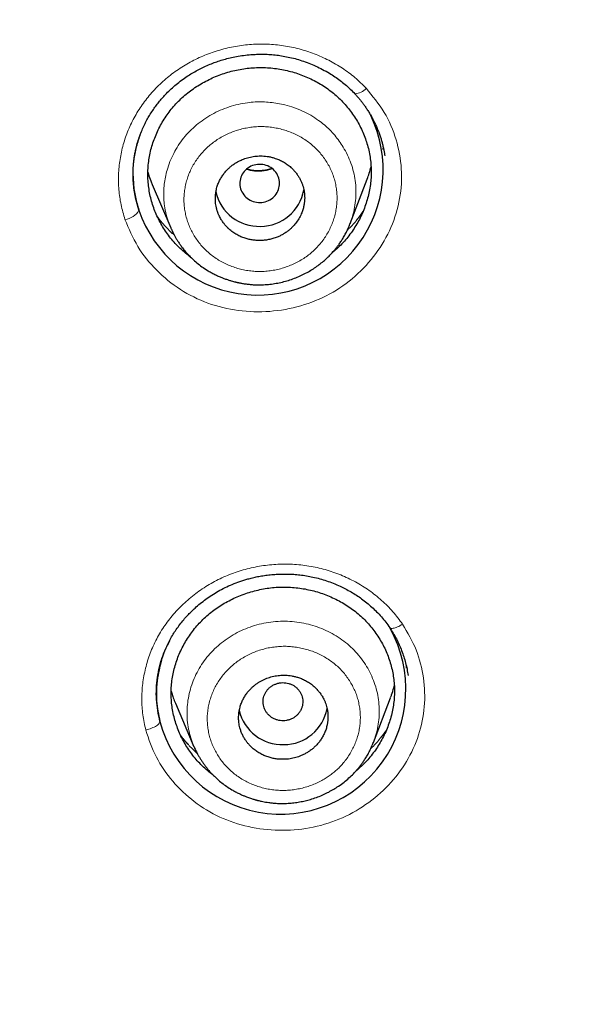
# Model space of a CAD drawing. Header units: millimetres. Extents: x 8 to 473, y 11 to 654.
# Tile 574 of 656: x 251 to 262, y 549 to 569. Entities that reach past the tile are written whole.
import ezdxf

# ---------------------------------------------------------------- set-up
doc = ezdxf.new("R2010")
doc.units = ezdxf.units.MM

msp = doc.modelspace()

# ---------------------------------------------------------------- linework, layer by layer
at = {"color": 8, "linetype": 'Continuous', "lineweight": 0}
for p, q in [((257.96, 566.696), (257.959, 566.632)), ((258.43, 556.226), (258.429, 556.181))]:
    msp.add_line(p, q, dxfattribs=at)
at = {"color": 7, "linetype": 'Continuous', "lineweight": 30}
for p, q in [((257.297, 565.139), (257.642, 566.038)), ((253.311, 565.928), (253.684, 565.052)), ((257.296, 565.139), (257.294, 565.132)), ((253.778, 555.479), (254.152, 554.601)), ((257.767, 554.688), (258.113, 555.589)), ((257.766, 554.688), (257.763, 554.68)), ((257.764, 554.68), (257.765, 554.684)), ((254.155, 554.599), (254.154, 554.602))]:
    msp.add_line(p, q, dxfattribs=at)
at = {"color": 7, "linetype": 'Continuous', "lineweight": 30, "flags": 128}
msp.add_lwpolyline([(255.484, 565.565), (255.519, 565.567), (255.553, 565.572), (255.587, 565.58), (255.62, 565.591), (255.652, 565.605), (255.683, 565.621), (255.712, 565.639), (255.739, 565.66), (255.764, 565.683), (255.788, 565.709), (255.808, 565.736), (255.826, 565.764), (255.842, 565.794), (255.855, 565.826), (255.864, 565.858), (255.871, 565.891), (255.875, 565.924), (255.876, 565.957), (255.874, 565.991), (255.869, 566.024), (255.86, 566.057), (255.849, 566.088), (255.835, 566.119), (255.819, 566.148), (255.799, 566.176), (255.777, 566.202), (255.753, 566.227), (255.727, 566.249), (255.699, 566.269), (255.669, 566.286), (255.638, 566.301), (255.606, 566.313), (255.572, 566.322), (255.538, 566.329), (255.503, 566.333), (255.468, 566.333), (255.433, 566.331), (255.399, 566.326), (255.365, 566.318), (255.332, 566.308), (255.3, 566.294), (255.269, 566.278), (255.24, 566.259), (255.213, 566.238), (255.188, 566.215), (255.165, 566.19), (255.144, 566.163), (255.126, 566.134), (255.11, 566.104), (255.098, 566.073), (255.088, 566.041), (255.081, 566.008), (255.077, 565.975), (255.076, 565.941), (255.078, 565.908), (255.084, 565.875), (255.092, 565.842), (255.103, 565.81), (255.117, 565.78), (255.134, 565.75), (255.153, 565.722), (255.175, 565.696), (255.199, 565.672), (255.225, 565.65), (255.253, 565.63), (255.283, 565.613), (255.314, 565.598), (255.347, 565.586), (255.38, 565.576), (255.414, 565.57), (255.449, 565.566), (255.484, 565.565)], dxfattribs=at)
at = {"color": 8, "linetype": 'Continuous', "lineweight": 0, "flags": 128}
for points in [[(258.094, 557.001), (258.096, 556.998), (258.105, 556.992), (258.115, 556.988), (258.129, 556.986), (258.144, 556.985), (258.162, 556.987), (258.182, 556.991), (258.203, 556.997), (258.226, 557.005), (258.251, 557.015), (258.276, 557.026), (258.302, 557.039), (258.328, 557.054), (258.355, 557.069)], [(253.181, 554.937), (253.211, 554.945), (253.241, 554.954), (253.27, 554.964), (253.299, 554.974), (253.326, 554.986), (253.351, 554.998), (253.374, 555.01), (253.395, 555.023), (253.414, 555.036), (253.43, 555.049), (253.443, 555.062), (253.453, 555.074), (253.461, 555.086), (253.465, 555.098), (253.466, 555.109)]]:
    msp.add_lwpolyline(points, dxfattribs=at)
at = {"color": 8, "linetype": 'Continuous', "lineweight": 0}
for centre, radius, start, end in [((257.377, 568.072), 0.317, 272.9275, 320.1152), ((252.721, 565.591), 0.369, 276.447, 330.608)]:
    msp.add_arc(centre, radius, start, end, dxfattribs=at)
at = {"color": 7, "linetype": 'Continuous', "lineweight": 30}
for centre, radius, start, end in [((255.434, 566.228), 2.528, 198.8753, 25.5771), ((255.462, 565.975), 0.891, 192.6063, 272.0272), ((255.49, 565.974), 0.889, 270.2399, 349.9928), ((255.9, 555.763), 2.52, 195.0417, 28.9617), ((255.931, 555.534), 0.891, 193.0979, 272.0206), ((255.958, 555.534), 0.891, 270.3039, 349.355)]:
    msp.add_arc(centre, radius, start, end, dxfattribs=at)
for points, knots in [([(299.289, 549.534), (299.725, 550.765), (300.594, 553.215), (301.5, 556.983), (302.198, 560.759), (302.704, 564.542), (303.106, 568.714), (303.367, 573.274), (303.476, 578.215), (303.459, 583.733), (303.324, 589.828), (303.176, 596.52), (302.935, 603.229), (302.478, 609.963), (301.819, 615.576), (301.057, 620.061), (300.323, 623.426), (299.375, 626.774), (298.152, 630.076), (296.672, 633.107), (294.939, 635.821), (292.997, 638.184), (290.744, 640.272), (288.268, 642.066), (285.654, 643.602), (282.5, 645.132), (278.784, 646.569), (274.507, 647.844), (270.17, 648.832), (265.789, 649.566), (261.377, 650.041), (256.96, 650.274), (252.566, 650.311), (248.196, 650.232), (243.826, 650.132), (239.437, 649.915), (235.033, 649.506), (230.644, 648.852), (226.297, 647.941), (222.003, 646.778), (217.783, 645.329), (214.128, 643.743), (211.04, 642.086), (208.491, 640.446), (206.09, 638.552), (203.924, 636.375), (202.08, 633.934), (200.46, 631.151), (199.104, 628.063), (198.018, 624.714), (197.207, 621.331), (196.611, 617.938), (196.033, 613.427), (195.604, 607.791), (195.423, 601.044), (195.456, 594.331), (195.581, 587.638), (195.705, 581.094), (195.959, 574.681), (196.435, 568.399), (197.124, 562.982), (197.936, 558.438), (198.781, 554.762), (199.83, 551.101), (200.782, 548.732), (201.26, 547.542)], [0, 0, 0, 0, 0.01422, 0.028301, 0.042283, 0.056188, 0.070046, 0.088148, 0.106186, 0.124159, 0.148558, 0.172923, 0.197399, 0.221993, 0.24671, 0.259145, 0.27167, 0.284302, 0.297067, 0.309991, 0.320883, 0.3319, 0.342924, 0.353811, 0.364567, 0.375221, 0.391058, 0.40678, 0.422432, 0.438055, 0.453668, 0.469227, 0.484683, 0.500001, 0.515318, 0.530774, 0.546334, 0.561944, 0.577571, 0.59322, 0.608942, 0.624779, 0.635434, 0.646191, 0.657076, 0.668103, 0.679114, 0.690014, 0.702933, 0.7157, 0.728331, 0.740856, 0.753291, 0.778008, 0.802602, 0.827078, 0.851444, 0.875842, 0.898728, 0.921719, 0.944802, 0.958463, 0.9722, 0.986034, 1, 1, 1, 1]), ([(297.894, 549.593), (298.25, 550.582), (298.961, 552.56), (299.762, 555.601), (300.413, 558.667), (300.921, 561.756), (301.317, 564.856), (301.675, 568.556), (301.937, 572.857), (302.059, 577.755), (302.055, 582.872), (301.951, 588.207), (301.823, 593.764), (301.652, 599.323), (301.365, 604.885), (300.896, 610.443), (300.299, 615.059), (299.658, 618.733), (299.075, 621.473), (298.362, 624.188), (297.491, 626.865), (296.431, 629.482), (295.254, 631.798), (293.995, 633.805), (292.711, 635.517), (291.264, 637.105), (289.487, 638.708), (287.353, 640.264), (284.871, 641.738), (282.105, 643.096), (279.066, 644.324), (275.767, 645.407), (272.409, 646.299), (269.008, 647.021), (265.289, 647.633), (261.253, 648.077), (256.912, 648.315), (252.571, 648.358), (248.235, 648.283), (243.899, 648.18), (239.563, 647.959), (235.234, 647.548), (231.22, 646.941), (227.53, 646.18), (224.162, 645.319), (220.844, 644.289), (217.591, 643.073), (214.604, 641.725), (211.896, 640.254), (209.477, 638.682), (207.41, 637.039), (205.698, 635.366), (204.319, 633.72), (203.104, 631.958), (201.93, 629.9), (200.848, 627.539), (199.895, 624.882), (199.135, 622.172), (198.534, 619.429), (198.062, 616.668), (197.573, 612.972), (197.164, 608.335), (196.923, 602.763), (196.864, 597.194), (196.92, 591.632), (197.019, 586.074), (197.131, 580.814), (197.327, 575.849), (197.627, 571.182), (198.081, 566.524), (198.644, 562.458), (199.265, 558.985), (199.887, 556.099), (200.639, 553.24), (201.526, 550.41), (202.275, 548.575), (202.65, 547.657)], [0, 0, 0, 0, 0.011709, 0.0234, 0.035079, 0.046745, 0.058401, 0.070053, 0.08835, 0.106637, 0.124908, 0.145647, 0.166375, 0.187119, 0.207887, 0.228673, 0.249479, 0.259892, 0.270315, 0.28075, 0.291198, 0.301658, 0.31213, 0.319994, 0.327864, 0.335737, 0.343609, 0.354092, 0.364563, 0.37502, 0.38755, 0.400066, 0.41258, 0.425091, 0.437599, 0.45323, 0.468841, 0.484431, 0.499999, 0.515569, 0.531166, 0.546782, 0.562408, 0.574915, 0.587424, 0.599934, 0.612454, 0.624987, 0.635443, 0.645912, 0.656393, 0.664263, 0.672136, 0.680006, 0.687871, 0.698343, 0.708803, 0.71925, 0.729685, 0.740108, 0.750521, 0.771326, 0.792113, 0.81288, 0.833624, 0.854353, 0.875091, 0.892532, 0.909986, 0.927451, 0.944927, 0.955919, 0.966921, 0.977933, 0.988958, 1, 1, 1, 1]), ([(252.925, 566.083), (252.925, 566.09), (252.925, 566.107), (252.924, 566.138), (252.924, 566.176), (252.926, 566.223), (252.928, 566.278), (252.933, 566.342), (252.941, 566.413), (252.952, 566.492), (252.966, 566.573), (252.988, 566.672), (253.017, 566.784), (253.058, 566.906), (253.103, 567.021), (253.151, 567.128), (253.202, 567.227), (253.258, 567.324), (253.317, 567.417), (253.38, 567.507), (253.443, 567.588), (253.508, 567.665), (253.582, 567.746), (253.668, 567.832), (253.768, 567.922), (253.875, 568.009), (253.983, 568.087), (254.089, 568.156), (254.193, 568.217), (254.302, 568.274), (254.416, 568.326), (254.529, 568.373), (254.642, 568.413), (254.757, 568.449), (254.88, 568.481), (255.011, 568.509), (255.152, 568.531), (255.287, 568.545), (255.415, 568.552), (255.535, 568.554), (255.66, 568.55), (255.788, 568.539), (255.919, 568.522), (256.053, 568.497), (256.189, 568.464), (256.327, 568.423), (256.466, 568.374), (256.606, 568.315), (256.745, 568.247), (256.873, 568.175), (256.99, 568.1), (257.096, 568.024), (257.199, 567.942), (257.3, 567.852), (257.362, 567.788), (257.394, 567.756)], [0, 0, 0, 0, 0.004225, 0.009794, 0.016723, 0.025025, 0.034704, 0.045768, 0.058221, 0.072071, 0.086663, 0.100908, 0.123842, 0.145775, 0.166705, 0.186549, 0.205281, 0.222915, 0.24264, 0.26081, 0.277448, 0.2937, 0.310325, 0.331638, 0.353552, 0.376081, 0.399241, 0.418239, 0.437669, 0.457513, 0.477718, 0.498311, 0.516391, 0.535621, 0.555999, 0.577525, 0.600196, 0.624011, 0.642625, 0.661885, 0.681794, 0.702358, 0.723587, 0.745487, 0.76806, 0.791301, 0.815205, 0.839761, 0.864957, 0.890777, 0.911872, 0.933348, 0.955197, 0.977415, 1, 1, 1, 1]), ([(254.082, 564.467), (254.076, 564.471), (254.031, 564.503), (253.952, 564.568), (253.847, 564.664), (253.749, 564.767), (253.659, 564.876), (253.576, 564.99), (253.501, 565.11), (253.435, 565.233), (253.377, 565.361), (253.328, 565.492), (253.287, 565.626), (253.256, 565.762), (253.235, 565.9), (253.223, 566.04), (253.222, 566.18), (253.23, 566.32), (253.248, 566.459), (253.276, 566.597), (253.313, 566.732), (253.359, 566.865), (253.414, 566.995), (253.477, 567.121), (253.549, 567.243), (253.629, 567.36), (253.717, 567.473), (253.812, 567.579), (253.915, 567.68), (254.024, 567.773), (254.14, 567.86), (254.262, 567.939), (254.389, 568.011), (254.521, 568.075), (254.656, 568.131), (254.795, 568.179), (254.937, 568.219), (255.081, 568.249), (255.226, 568.271), (255.373, 568.283), (255.52, 568.287), (255.618, 568.281), (255.666, 568.279)], [0, 0, 0, 0, 0.0039007, 0.0293861, 0.0548759, 0.0803558, 0.1058359, 0.1313252, 0.1568288, 0.1823493, 0.2078884, 0.2334477, 0.2590303, 0.2846416, 0.3102912, 0.3359933, 0.3617376, 0.3874274, 0.4130689, 0.4386746, 0.4642523, 0.4898059, 0.5153376, 0.540848, 0.5663382, 0.591811, 0.6172716, 0.6427295, 0.6681966, 0.6936786, 0.7191828, 0.7447111, 0.7702602, 0.7958233, 0.8213916, 0.8469556, 0.872507, 0.8980397, 0.9235518, 0.9490466, 0.9745299, 1, 1, 1, 1]), ([(255.666, 568.279), (255.715, 568.274), (255.812, 568.265), (255.957, 568.24), (256.099, 568.207), (256.239, 568.165), (256.375, 568.115), (256.508, 568.057), (256.637, 567.99), (256.761, 567.915), (256.879, 567.833), (256.992, 567.743), (257.098, 567.646), (257.196, 567.543), (257.287, 567.434), (257.37, 567.319), (257.445, 567.2), (257.511, 567.076), (257.569, 566.949), (257.618, 566.818), (257.658, 566.685), (257.688, 566.549), (257.71, 566.412), (257.721, 566.274), (257.723, 566.135), (257.715, 565.995), (257.697, 565.857), (257.669, 565.72), (257.632, 565.584), (257.586, 565.451), (257.532, 565.321), (257.468, 565.194), (257.397, 565.071), (257.317, 564.953), (257.23, 564.84), (257.134, 564.733), (257.035, 564.635), (256.965, 564.576), (256.932, 564.548)], [0, 0, 0, 0, 0.027766, 0.055542, 0.083334, 0.111147, 0.138982, 0.166843, 0.194734, 0.22266, 0.250634, 0.278671, 0.306758, 0.334778, 0.36274, 0.390657, 0.41854, 0.446394, 0.474223, 0.502029, 0.529815, 0.557584, 0.585343, 0.613103, 0.640877, 0.668666, 0.696478, 0.724315, 0.752172, 0.780043, 0.807918, 0.835786, 0.863638, 0.891468, 0.919274, 0.947059, 0.974831, 1, 1, 1, 1]), ([(257.389, 567.76), (257.404, 567.743), (257.434, 567.71), (257.476, 567.662), (257.515, 567.614), (257.553, 567.564), (257.593, 567.51), (257.634, 567.45), (257.677, 567.383), (257.72, 567.31), (257.761, 567.234), (257.8, 567.157), (257.835, 567.079), (257.867, 567), (257.896, 566.922), (257.92, 566.848), (257.941, 566.775), (257.959, 566.702), (257.975, 566.631), (257.987, 566.566), (257.993, 566.525), (257.997, 566.505)], [0, 0, 0, 0, 0.047934, 0.092421, 0.13355, 0.176222, 0.223441, 0.274237, 0.329406, 0.388946, 0.452851, 0.510498, 0.571286, 0.632795, 0.691128, 0.746244, 0.798152, 0.855225, 0.907876, 0.956126, 1, 1, 1, 1]), ([(253.042, 565.41), (253.014, 565.508), (252.957, 565.702), (252.923, 566.003), (252.926, 566.302), (252.964, 566.591), (253.018, 566.774), (253.045, 566.862)], [0, 0, 0, 0, 0.20632, 0.41092, 0.613767, 0.814716, 1, 1, 1, 1]), ([(255.499, 564.799), (255.529, 564.801), (255.589, 564.804), (255.678, 564.82), (255.764, 564.843), (255.842, 564.872), (255.911, 564.905), (255.971, 564.94), (256.028, 564.978), (256.082, 565.021), (256.142, 565.076), (256.204, 565.147), (256.266, 565.237), (256.313, 565.328), (256.346, 565.416), (256.362, 565.482), (256.371, 565.529), (256.375, 565.559), (256.379, 565.588), (256.381, 565.618), (256.382, 565.648), (256.382, 565.684), (256.379, 565.727), (256.374, 565.777), (256.364, 565.83), (256.35, 565.886), (256.331, 565.944), (256.306, 566.003), (256.276, 566.062), (256.24, 566.119), (256.2, 566.174), (256.155, 566.225), (256.1, 566.279), (256.033, 566.332), (255.955, 566.382), (255.875, 566.424), (255.797, 566.454), (255.725, 566.475), (255.658, 566.49), (255.593, 566.499), (255.528, 566.504), (255.445, 566.504), (255.345, 566.495), (255.23, 566.47), (255.133, 566.436), (255.056, 566.399), (254.995, 566.365), (254.937, 566.326), (254.883, 566.283), (254.83, 566.234), (254.779, 566.179), (254.731, 566.116), (254.687, 566.047), (254.65, 565.972), (254.619, 565.892), (254.602, 565.826), (254.593, 565.778), (254.589, 565.748), (254.585, 565.718), (254.583, 565.688), (254.582, 565.657), (254.582, 565.619), (254.584, 565.573), (254.591, 565.517), (254.6, 565.471), (254.609, 565.437), (254.615, 565.415), (254.621, 565.393), (254.629, 565.371), (254.638, 565.348), (254.647, 565.325), (254.665, 565.283), (254.694, 565.229), (254.735, 565.167), (254.772, 565.119), (254.804, 565.084), (254.824, 565.064), (254.836, 565.052), (254.841, 565.047), (254.846, 565.042), (254.85, 565.038), (254.854, 565.034), (254.881, 565.01), (254.933, 564.969), (255.013, 564.917), (255.096, 564.876), (255.179, 564.844), (255.262, 564.821), (255.343, 564.807), (255.422, 564.799), (255.474, 564.799), (255.499, 564.799)], [0, 0, 0, 0, 0.015987, 0.031877, 0.047669, 0.063365, 0.075853, 0.088281, 0.100647, 0.112952, 0.125196, 0.144473, 0.164365, 0.184872, 0.200661, 0.216798, 0.222256, 0.227752, 0.233288, 0.238861, 0.244474, 0.250125, 0.259005, 0.268498, 0.278605, 0.289325, 0.300659, 0.312605, 0.325105, 0.337605, 0.350106, 0.362606, 0.375106, 0.392283, 0.409017, 0.425308, 0.441155, 0.453515, 0.465592, 0.477385, 0.488895, 0.500122, 0.521064, 0.541954, 0.562795, 0.575281, 0.58775, 0.600201, 0.612636, 0.625054, 0.639033, 0.65348, 0.668395, 0.683779, 0.699632, 0.715954, 0.721501, 0.727101, 0.732752, 0.738456, 0.744212, 0.75002, 0.759567, 0.770088, 0.781583, 0.785674, 0.789875, 0.794187, 0.79861, 0.803143, 0.807786, 0.81254, 0.828416, 0.842109, 0.85362, 0.861603, 0.868044, 0.869476, 0.870803, 0.872024, 0.873139, 0.874149, 0.875053, 0.892892, 0.910097, 0.926667, 0.942603, 0.957904, 0.97257, 0.986602, 1, 1, 1, 1]), ([(253.223, 566.176), (253.227, 566.163), (253.243, 566.103), (253.272, 566.02), (253.301, 565.952), (253.312, 565.928)], [0, 0, 0, 0, 0.15569, 0.704075, 1, 1, 1, 1]), ([(255.725, 566.25), (255.718, 566.248), (255.702, 566.242), (255.678, 566.235), (255.653, 566.228), (255.626, 566.222), (255.592, 566.215), (255.551, 566.209), (255.502, 566.204), (255.452, 566.202), (255.403, 566.204), (255.361, 566.207), (255.324, 566.212), (255.293, 566.218), (255.267, 566.223), (255.246, 566.229), (255.23, 566.233), (255.219, 566.236), (255.214, 566.237), (255.213, 566.238)], [0, 0, 0, 0, 0.041156, 0.100787, 0.141247, 0.193098, 0.25889, 0.338689, 0.432256, 0.539467, 0.627936, 0.710253, 0.782238, 0.843917, 0.895301, 0.936396, 0.970208, 0.992245, 1, 1, 1, 1]), ([(257.641, 566.038), (257.655, 566.077), (257.686, 566.158), (257.708, 566.241), (257.719, 566.284)], [0, 0, 0, 0, 0.48183, 1, 1, 1, 1]), ([(252.929, 566.095), (252.929, 566.045), (252.93, 565.903), (252.965, 565.672), (253.016, 565.498), (253.042, 565.41)], [0, 0, 0, 0, 0.217567, 0.60808, 1, 1, 1, 1]), ([(257.552, 565.373), (257.544, 565.361), (257.523, 565.332), (257.489, 565.287), (257.459, 565.247), (257.44, 565.225), (257.435, 565.22)], [0, 0, 0, 0, 0.228991, 0.550568, 0.891365, 1, 1, 1, 1]), ([(253.566, 565.095), (253.55, 565.113), (253.517, 565.148), (253.473, 565.202), (253.44, 565.242), (253.424, 565.265), (253.42, 565.27)], [0, 0, 0, 0, 0.315393, 0.632037, 0.918685, 1, 1, 1, 1]), ([(253.685, 565.051), (253.689, 565.042), (253.697, 565.023), (253.713, 564.989), (253.733, 564.948), (253.758, 564.901), (253.787, 564.848), (253.822, 564.792), (253.86, 564.733), (253.908, 564.666), (253.967, 564.591), (254.039, 564.509), (254.12, 564.428), (254.211, 564.347), (254.312, 564.27), (254.408, 564.206), (254.495, 564.156), (254.568, 564.117), (254.64, 564.083), (254.708, 564.054), (254.774, 564.029), (254.838, 564.007), (254.897, 563.988), (254.946, 563.974), (254.982, 563.966), (255.005, 563.96), (255.018, 563.957), (255.029, 563.954), (255.039, 563.952), (255.051, 563.95), (255.07, 563.946), (255.097, 563.941), (255.141, 563.933), (255.203, 563.923), (255.283, 563.914), (255.38, 563.907), (255.493, 563.906), (255.619, 563.911), (255.746, 563.926), (255.871, 563.948), (255.995, 563.978), (256.115, 564.015), (256.233, 564.06), (256.347, 564.111), (256.455, 564.168), (256.557, 564.23), (256.651, 564.295), (256.738, 564.362), (256.818, 564.432), (256.891, 564.503), (256.95, 564.566), (256.997, 564.623), (257.037, 564.673), (257.079, 564.73), (257.123, 564.795), (257.168, 564.867), (257.212, 564.948), (257.256, 565.038), (257.282, 565.102), (257.295, 565.135)], [0, 0, 0, 0, 0.006217, 0.014153, 0.023959, 0.035721, 0.049482, 0.064495, 0.080202, 0.096604, 0.119558, 0.143764, 0.169235, 0.195995, 0.224077, 0.253388, 0.271527, 0.290046, 0.307637, 0.323666, 0.33814, 0.35405, 0.367544, 0.378626, 0.387298, 0.391103, 0.394152, 0.396447, 0.39805, 0.400598, 0.404819, 0.410714, 0.417968, 0.434171, 0.451514, 0.469999, 0.496961, 0.52447, 0.552016, 0.579499, 0.606875, 0.634173, 0.66142, 0.688639, 0.715311, 0.741063, 0.765911, 0.78987, 0.812956, 0.83518, 0.856552, 0.869502, 0.883354, 0.898805, 0.915852, 0.934494, 0.954733, 0.976568, 1, 1, 1, 1]), ([(253.395, 555.616), (253.395, 555.636), (253.394, 555.677), (253.395, 555.744), (253.399, 555.817), (253.405, 555.897), (253.415, 555.983), (253.43, 556.076), (253.45, 556.174), (253.478, 556.287), (253.515, 556.408), (253.562, 556.533), (253.614, 556.651), (253.671, 556.762), (253.73, 556.864), (253.795, 556.965), (253.866, 557.063), (253.942, 557.158), (254.018, 557.243), (254.094, 557.321), (254.18, 557.402), (254.278, 557.487), (254.391, 557.574), (254.512, 557.657), (254.641, 557.735), (254.778, 557.808), (254.923, 557.874), (255.076, 557.932), (255.213, 557.975), (255.332, 558.006), (255.435, 558.028), (255.543, 558.048), (255.659, 558.063), (255.78, 558.075), (255.908, 558.081), (256.036, 558.081), (256.163, 558.075), (256.289, 558.064), (256.418, 558.045), (256.551, 558.02), (256.686, 557.987), (256.822, 557.945), (256.96, 557.895), (257.088, 557.84), (257.207, 557.781), (257.317, 557.721), (257.425, 557.654), (257.531, 557.581), (257.635, 557.501), (257.736, 557.414), (257.834, 557.32), (257.928, 557.219), (258.018, 557.111), (258.072, 557.034), (258.099, 556.995)], [0, 0, 0, 0, 0.010051, 0.021147, 0.033294, 0.046495, 0.060751, 0.076065, 0.092435, 0.109662, 0.132085, 0.153592, 0.174179, 0.193851, 0.21261, 0.230461, 0.250685, 0.269601, 0.287206, 0.303686, 0.320298, 0.341571, 0.363405, 0.385797, 0.408745, 0.432248, 0.456312, 0.480938, 0.50613, 0.520989, 0.536701, 0.553286, 0.570745, 0.58908, 0.608291, 0.62838, 0.646681, 0.665657, 0.685313, 0.705654, 0.72669, 0.748393, 0.770704, 0.793631, 0.81242, 0.831609, 0.851202, 0.871201, 0.891609, 0.912431, 0.933672, 0.95534, 0.977444, 1, 1, 1, 1]), ([(254.538, 554.029), (254.536, 554.03), (254.495, 554.058), (254.421, 554.12), (254.315, 554.215), (254.218, 554.318), (254.128, 554.426), (254.045, 554.54), (253.97, 554.658), (253.904, 554.781), (253.846, 554.908), (253.797, 555.038), (253.757, 555.171), (253.726, 555.307), (253.704, 555.445), (253.692, 555.583), (253.691, 555.723), (253.699, 555.862), (253.717, 556.001), (253.745, 556.137), (253.782, 556.272), (253.828, 556.404), (253.883, 556.533), (253.946, 556.659), (254.018, 556.78), (254.098, 556.897), (254.185, 557.008), (254.281, 557.115), (254.383, 557.214), (254.493, 557.308), (254.609, 557.394), (254.731, 557.473), (254.858, 557.544), (254.99, 557.608), (255.125, 557.664), (255.264, 557.712), (255.406, 557.751), (255.55, 557.782), (255.696, 557.804), (255.842, 557.816), (255.989, 557.819), (256.087, 557.814), (256.136, 557.811)], [0, 0, 0, 0, 0.001032, 0.02659, 0.052151, 0.077702, 0.103253, 0.128812, 0.154386, 0.179977, 0.205587, 0.231219, 0.256875, 0.282561, 0.308288, 0.334069, 0.359894, 0.385662, 0.411381, 0.437063, 0.462715, 0.488343, 0.513947, 0.53953, 0.565092, 0.590637, 0.61617, 0.641702, 0.667245, 0.692802, 0.718381, 0.743983, 0.769606, 0.795243, 0.820885, 0.846521, 0.872145, 0.89775, 0.923335, 0.948902, 0.974458, 1, 1, 1, 1]), ([(256.136, 557.811), (256.185, 557.807), (256.282, 557.798), (256.426, 557.773), (256.568, 557.74), (256.708, 557.698), (256.845, 557.648), (256.978, 557.59), (257.106, 557.524), (257.23, 557.45), (257.349, 557.368), (257.461, 557.279), (257.567, 557.182), (257.666, 557.079), (257.757, 556.971), (257.839, 556.857), (257.914, 556.738), (257.98, 556.615), (258.038, 556.489), (258.087, 556.359), (258.127, 556.226), (258.158, 556.092), (258.179, 555.955), (258.19, 555.818), (258.192, 555.679), (258.184, 555.541), (258.166, 555.403), (258.138, 555.267), (258.102, 555.132), (258.056, 555), (258.001, 554.87), (257.938, 554.744), (257.867, 554.622), (257.787, 554.504), (257.699, 554.392), (257.604, 554.285), (257.509, 554.192), (257.444, 554.137), (257.415, 554.113)], [0, 0, 0, 0, 0.027862, 0.055733, 0.083621, 0.11153, 0.139462, 0.167421, 0.19541, 0.223436, 0.25151, 0.279648, 0.307837, 0.335957, 0.364018, 0.392034, 0.420014, 0.447966, 0.475892, 0.503796, 0.531679, 0.559547, 0.587405, 0.615265, 0.64314, 0.67103, 0.698943, 0.72688, 0.754838, 0.782808, 0.810782, 0.838747, 0.866697, 0.894624, 0.922526, 0.950408, 0.978276, 1, 1, 1, 1]), ([(258.094, 557.001), (258.118, 556.964), (258.166, 556.89), (258.23, 556.775), (258.287, 556.657), (258.337, 556.537), (258.381, 556.414), (258.416, 556.289), (258.445, 556.163), (258.459, 556.078), (258.465, 556.035)], [0, 0, 0, 0, 0.125842, 0.251336, 0.376552, 0.501546, 0.626358, 0.751022, 0.875563, 1, 1, 1, 1]), ([(253.466, 555.109), (253.436, 555.256), (253.378, 555.549), (253.406, 555.996), (253.494, 556.398), (253.612, 556.635), (253.663, 556.737)], [0, 0, 0, 0, 0.268128, 0.534214, 0.798207, 1, 1, 1, 1]), ([(253.659, 556.736), (253.619, 556.656), (253.531, 556.476), (253.452, 556.203), (253.404, 555.924), (253.389, 555.659), (253.405, 555.384), (253.445, 555.202), (253.466, 555.109)], [0, 0, 0, 0, 0.1592146, 0.3533823, 0.5060899, 0.6647679, 0.8293789, 1, 1, 1, 1]), ([(253.497, 556.344), (253.464, 556.21), (253.396, 555.941), (253.383, 555.521), (253.438, 555.246), (253.466, 555.109)], [0, 0, 0, 0, 0.328165, 0.664657, 1, 1, 1, 1]), ([(255.968, 554.347), (256.008, 554.349), (256.087, 554.354), (256.203, 554.38), (256.299, 554.414), (256.377, 554.451), (256.438, 554.485), (256.496, 554.524), (256.551, 554.567), (256.604, 554.616), (256.654, 554.671), (256.703, 554.734), (256.746, 554.803), (256.783, 554.877), (256.814, 554.957), (256.831, 555.021), (256.839, 555.066), (256.843, 555.092), (256.846, 555.117), (256.849, 555.143), (256.85, 555.169), (256.851, 555.195), (256.851, 555.225), (256.849, 555.259), (256.846, 555.299), (256.839, 555.342), (256.83, 555.388), (256.816, 555.438), (256.798, 555.49), (256.773, 555.551), (256.739, 555.614), (256.698, 555.676), (256.666, 555.717), (256.643, 555.743), (256.631, 555.757), (256.618, 555.77), (256.607, 555.782), (256.595, 555.793), (256.585, 555.803), (256.554, 555.831), (256.501, 555.873), (256.422, 555.924), (256.34, 555.965), (256.263, 555.994), (256.19, 556.015), (256.124, 556.029), (256.059, 556.038), (255.996, 556.043), (255.915, 556.043), (255.816, 556.034), (255.701, 556.009), (255.608, 555.977), (255.537, 555.944), (255.486, 555.917), (255.436, 555.886), (255.389, 555.852), (255.344, 555.815), (255.297, 555.772), (255.249, 555.72), (255.202, 555.659), (255.159, 555.591), (255.121, 555.517), (255.09, 555.437), (255.073, 555.374), (255.064, 555.331), (255.06, 555.308), (255.057, 555.286), (255.055, 555.263), (255.053, 555.239), (255.052, 555.216), (255.051, 555.192), (255.051, 555.164), (255.053, 555.129), (255.057, 555.085), (255.065, 555.033), (255.078, 554.976), (255.098, 554.912), (255.126, 554.845), (255.16, 554.78), (255.199, 554.72), (255.231, 554.678), (255.255, 554.65), (255.27, 554.634), (255.285, 554.618), (255.299, 554.604), (255.313, 554.59), (255.346, 554.56), (255.4, 554.517), (255.478, 554.467), (255.56, 554.426), (255.642, 554.393), (255.725, 554.37), (255.808, 554.355), (255.889, 554.346), (255.942, 554.347), (255.968, 554.347)], [0, 0, 0, 0, 0.02097, 0.041893, 0.06277, 0.075281, 0.087777, 0.100258, 0.112724, 0.125175, 0.139176, 0.153638, 0.16856, 0.183944, 0.199791, 0.216099, 0.220846, 0.22563, 0.230453, 0.235313, 0.24021, 0.245146, 0.25012, 0.256903, 0.2644, 0.272612, 0.281538, 0.291179, 0.301533, 0.312602, 0.328008, 0.341698, 0.353672, 0.357318, 0.36077, 0.364026, 0.367088, 0.369955, 0.372628, 0.375105, 0.392632, 0.409615, 0.426055, 0.441952, 0.45428, 0.466261, 0.477895, 0.489182, 0.500122, 0.520817, 0.541559, 0.562348, 0.572767, 0.583199, 0.593644, 0.604102, 0.614573, 0.625058, 0.638647, 0.652816, 0.667564, 0.682892, 0.6988, 0.715288, 0.719503, 0.723754, 0.728041, 0.732365, 0.736725, 0.741121, 0.745554, 0.750023, 0.75704, 0.765418, 0.775157, 0.786256, 0.798716, 0.812536, 0.826871, 0.839983, 0.851871, 0.856207, 0.860354, 0.864312, 0.868081, 0.871661, 0.875052, 0.892407, 0.909265, 0.925628, 0.941493, 0.956863, 0.971737, 0.986116, 1, 1, 1, 1]), ([(255.937, 555.892), (255.916, 555.89), (255.874, 555.887), (255.814, 555.871), (255.756, 555.847), (255.703, 555.815), (255.655, 555.775), (255.616, 555.728), (255.584, 555.675), (255.561, 555.619), (255.547, 555.56), (255.543, 555.499), (255.55, 555.439), (255.566, 555.381), (255.591, 555.325), (255.625, 555.274), (255.667, 555.229), (255.715, 555.191), (255.77, 555.161), (255.829, 555.139), (255.89, 555.125), (255.953, 555.122), (256.016, 555.128), (256.077, 555.144), (256.134, 555.168), (256.187, 555.2), (256.235, 555.241), (256.274, 555.288), (256.306, 555.34), (256.329, 555.396), (256.343, 555.455), (256.347, 555.516), (256.34, 555.576), (256.324, 555.634), (256.299, 555.69), (256.265, 555.741), (256.223, 555.786), (256.175, 555.824), (256.12, 555.855), (256.062, 555.876), (256, 555.89), (255.958, 555.891), (255.937, 555.892)], [0, 0, 0, 0, 0.024996, 0.049996, 0.075004, 0.100004, 0.125, 0.149996, 0.174996, 0.200004, 0.225004, 0.25, 0.274996, 0.299996, 0.325004, 0.350004, 0.375, 0.399996, 0.424996, 0.450004, 0.475004, 0.5, 0.524996, 0.549996, 0.575004, 0.600004, 0.625, 0.649996, 0.674996, 0.700004, 0.725004, 0.75, 0.774996, 0.799996, 0.825004, 0.850004, 0.875, 0.899996, 0.924996, 0.950004, 0.975004, 1, 1, 1, 1]), ([(258.111, 555.59), (258.119, 555.609), (258.145, 555.673), (258.17, 555.753), (258.184, 555.815), (258.188, 555.83)], [0, 0, 0, 0, 0.241879, 0.824333, 1, 1, 1, 1]), ([(253.692, 555.719), (253.701, 555.691), (253.719, 555.629), (253.748, 555.549), (253.771, 555.498), (253.779, 555.479)], [0, 0, 0, 0, 0.342135, 0.766055, 1, 1, 1, 1]), ([(258.024, 554.928), (258.015, 554.915), (257.994, 554.885), (257.959, 554.839), (257.929, 554.8), (257.91, 554.778), (257.906, 554.773)], [0, 0, 0, 0, 0.240849, 0.558512, 0.895157, 1, 1, 1, 1]), ([(254.033, 554.649), (254.017, 554.666), (253.984, 554.702), (253.94, 554.755), (253.907, 554.796), (253.89, 554.818), (253.886, 554.824)], [0, 0, 0, 0, 0.312737, 0.62812, 0.913632, 1, 1, 1, 1]), ([(254.153, 554.599), (254.157, 554.59), (254.167, 554.568), (254.183, 554.534), (254.203, 554.494), (254.226, 554.45), (254.253, 554.401), (254.285, 554.349), (254.32, 554.294), (254.358, 554.24), (254.406, 554.176), (254.466, 554.103), (254.542, 554.023), (254.624, 553.945), (254.714, 553.87), (254.811, 553.799), (254.903, 553.741), (254.986, 553.694), (255.057, 553.658), (255.122, 553.628), (255.18, 553.604), (255.229, 553.585), (255.271, 553.57), (255.309, 553.557), (255.342, 553.547), (255.368, 553.539), (255.386, 553.534), (255.4, 553.53), (255.415, 553.526), (255.436, 553.52), (255.462, 553.514), (255.497, 553.506), (255.541, 553.496), (255.596, 553.486), (255.66, 553.476), (255.731, 553.468), (255.821, 553.46), (255.927, 553.457), (256.048, 553.46), (256.165, 553.471), (256.28, 553.488), (256.39, 553.511), (256.503, 553.541), (256.617, 553.578), (256.732, 553.623), (256.84, 553.674), (256.942, 553.729), (257.045, 553.793), (257.149, 553.866), (257.251, 553.948), (257.343, 554.034), (257.413, 554.109), (257.466, 554.171), (257.506, 554.221), (257.548, 554.278), (257.592, 554.343), (257.637, 554.415), (257.682, 554.497), (257.726, 554.585), (257.751, 554.648), (257.764, 554.68)], [0, 0, 0, 0, 0.006622, 0.015336, 0.024589, 0.03554, 0.048221, 0.062375, 0.076895, 0.09167, 0.106702, 0.130596, 0.155126, 0.180307, 0.206163, 0.232705, 0.259431, 0.278091, 0.295324, 0.311138, 0.325541, 0.33605, 0.345662, 0.354377, 0.362176, 0.368324, 0.371909, 0.374364, 0.377686, 0.382286, 0.388163, 0.395315, 0.405581, 0.417683, 0.431618, 0.447355, 0.463576, 0.490155, 0.516185, 0.54169, 0.566643, 0.590944, 0.614612, 0.642207, 0.668948, 0.69486, 0.720015, 0.744471, 0.77408, 0.802649, 0.830206, 0.856774, 0.869712, 0.883586, 0.899084, 0.916203, 0.934944, 0.955308, 0.977295, 1, 1, 1, 1])]:
    msp.add_open_spline(points, degree=3, knots=knots, dxfattribs=at)
at = {"color": 8, "linetype": 'Continuous', "lineweight": 0}
for points, knots in [([(248.245, 647.758), (250.168, 647.791), (254.005, 647.858), (259.747, 647.691), (264.97, 647.165), (269.67, 646.369), (273.868, 645.396), (278.016, 644.146), (281.613, 642.733), (284.644, 641.247), (287.129, 639.773), (289.458, 638.072), (291.562, 636.116), (293.404, 633.93), (295.078, 631.397), (296.531, 628.532), (297.747, 625.371), (298.705, 622.129), (299.454, 618.835), (300.222, 614.417), (300.882, 608.869), (301.333, 602.194), (301.558, 595.512), (301.693, 588.828), (301.811, 582.295), (301.768, 575.923), (301.488, 569.731), (300.96, 564.429), (300.278, 560.014), (299.537, 556.469), (298.598, 552.951), (297.717, 550.677), (297.275, 549.535)], [0, 0, 0, 0, 0.041621, 0.083027, 0.124254, 0.155187, 0.186259, 0.217684, 0.249258, 0.270278, 0.291311, 0.312423, 0.333508, 0.354515, 0.375614, 0.400882, 0.426039, 0.451271, 0.476543, 0.501735, 0.551843, 0.601883, 0.651941, 0.702019, 0.752119, 0.798831, 0.845298, 0.891449, 0.918531, 0.94558, 0.97268, 1, 1, 1, 1]), ([(296.119, 549.43), (296.537, 550.466), (297.372, 552.531), (298.284, 555.727), (299.018, 558.95), (299.582, 562.206), (300.105, 566.214), (300.508, 570.976), (300.721, 576.48), (300.753, 581.983), (300.668, 587.484), (300.557, 592.988), (300.418, 598.497), (300.169, 604.006), (299.746, 609.507), (299.19, 614.071), (298.589, 617.697), (298.029, 620.4), (297.338, 623.08), (296.49, 625.725), (295.452, 628.308), (294.295, 630.59), (293.055, 632.567), (291.788, 634.25), (290.367, 635.802), (288.632, 637.365), (286.545, 638.888), (284.108, 640.332), (281.388, 641.662), (278.401, 642.862), (275.156, 643.918), (271.849, 644.787), (268.507, 645.492), (264.873, 646.078), (260.944, 646.502), (256.723, 646.725), (252.496, 646.76), (249.677, 646.711), (248.267, 646.686)], [0, 0, 0, 0, 0.025219, 0.050243, 0.075219, 0.100224, 0.1253, 0.167123, 0.208897, 0.250637, 0.292347, 0.334058, 0.375777, 0.417537, 0.459293, 0.500974, 0.521789, 0.542616, 0.563499, 0.584464, 0.60542, 0.626337, 0.642078, 0.657874, 0.67353, 0.689088, 0.709897, 0.730837, 0.751765, 0.776717, 0.8017, 0.826792, 0.851776, 0.8766, 0.907472, 0.938289, 0.969126, 1, 1, 1, 1]), ([(252.762, 565.225), (252.733, 565.323), (252.675, 565.519), (252.634, 565.822), (252.626, 566.128), (252.656, 566.433), (252.722, 566.733), (252.823, 567.026), (252.959, 567.306), (253.127, 567.569), (253.325, 567.813), (253.551, 568.034), (253.801, 568.23), (254.075, 568.399), (254.367, 568.537), (254.673, 568.643), (254.989, 568.716), (255.311, 568.756), (255.635, 568.761), (255.957, 568.73), (256.273, 568.664), (256.578, 568.566), (256.87, 568.435), (257.144, 568.275), (257.399, 568.089), (257.547, 567.942), (257.621, 567.869)], [0, 0, 0, 0, 0.041688, 0.083252, 0.124774, 0.166315, 0.207933, 0.249698, 0.291464, 0.333086, 0.374637, 0.416181, 0.457784, 0.499532, 0.541361, 0.583149, 0.624898, 0.666603, 0.708265, 0.749918, 0.791609, 0.833331, 0.875058, 0.916754, 0.958397, 1, 1, 1, 1]), ([(257.621, 567.869), (257.75, 567.711), (258.008, 567.397), (258.243, 566.836), (258.353, 566.244), (258.32, 565.639), (258.141, 565.056), (257.833, 564.524), (257.413, 564.064), (256.898, 563.702), (256.308, 563.463), (255.679, 563.351), (255.042, 563.368), (254.425, 563.516), (253.864, 563.797), (253.385, 564.188), (252.995, 564.666), (252.84, 565.038), (252.762, 565.225)], [0, 0, 0, 0, 0.06262, 0.125068, 0.187475, 0.25004, 0.312677, 0.37516, 0.437549, 0.499937, 0.562465, 0.625111, 0.687714, 0.75012, 0.812424, 0.87482, 0.937338, 1, 1, 1, 1]), ([(253.687, 565.051), (253.673, 565.084), (253.634, 565.172), (253.591, 565.322), (253.558, 565.487), (253.542, 565.643), (253.541, 565.788), (253.551, 565.932), (253.574, 566.076), (253.611, 566.229), (253.665, 566.39), (253.741, 566.557), (253.833, 566.716), (253.941, 566.865), (254.064, 567.003), (254.201, 567.129), (254.35, 567.242), (254.51, 567.341), (254.68, 567.425), (254.857, 567.493), (255.041, 567.546), (255.167, 567.566), (255.23, 567.576)], [0, 0, 0, 0, 0.031648, 0.085279, 0.139019, 0.182067, 0.225113, 0.268179, 0.311266, 0.354366, 0.408226, 0.462043, 0.515788, 0.569462, 0.623088, 0.676713, 0.730381, 0.784111, 0.837913, 0.891803, 0.945811, 1, 1, 1, 1]), ([(255.23, 567.576), (255.281, 567.582), (255.383, 567.593), (255.536, 567.595), (255.687, 567.585), (255.838, 567.565), (255.998, 567.531), (256.167, 567.48), (256.341, 567.41), (256.507, 567.324), (256.653, 567.229), (256.78, 567.13), (256.889, 567.029), (256.988, 566.921), (257.079, 566.805), (257.166, 566.673), (257.247, 566.523), (257.317, 566.356), (257.369, 566.183), (257.403, 566.006), (257.418, 565.827), (257.414, 565.647), (257.391, 565.468), (257.353, 565.298), (257.314, 565.19), (257.296, 565.139)], [0, 0, 0, 0, 0.038629, 0.077097, 0.115456, 0.153748, 0.192001, 0.23979, 0.287589, 0.335432, 0.383367, 0.421754, 0.460125, 0.498499, 0.536883, 0.575268, 0.623223, 0.671126, 0.71895, 0.766693, 0.814356, 0.861979, 0.90962, 0.957318, 1, 1, 1, 1]), ([(253.1, 567.011), (253.068, 566.926), (253.004, 566.755), (252.949, 566.487), (252.922, 566.266), (252.927, 566.135), (252.929, 566.095)], [0, 0, 0, 0, 0.288666, 0.580419, 0.871418, 1, 1, 1, 1]), ([(255.294, 567.081), (255.254, 567.074), (255.174, 567.062), (255.057, 567.032), (254.942, 566.995), (254.83, 566.949), (254.723, 566.895), (254.62, 566.833), (254.522, 566.763), (254.432, 566.687), (254.347, 566.605), (254.269, 566.516), (254.199, 566.421), (254.137, 566.322), (254.083, 566.22), (254.038, 566.113), (254.002, 566.003), (253.975, 565.89), (253.957, 565.776), (253.949, 565.662), (253.95, 565.548), (253.962, 565.434), (253.982, 565.322), (254.012, 565.211), (254.051, 565.103), (254.099, 564.997), (254.155, 564.896), (254.219, 564.799), (254.291, 564.708), (254.37, 564.622), (254.456, 564.542), (254.549, 564.47), (254.647, 564.405), (254.752, 564.347), (254.86, 564.297), (254.973, 564.255), (255.088, 564.221), (255.207, 564.197), (255.327, 564.181), (255.448, 564.174), (255.569, 564.177), (255.689, 564.189), (255.809, 564.209), (255.926, 564.238), (256.04, 564.276), (256.152, 564.323), (256.26, 564.377), (256.363, 564.439), (256.461, 564.508), (256.553, 564.585), (256.637, 564.667), (256.715, 564.756), (256.784, 564.85), (256.846, 564.95), (256.9, 565.054), (256.945, 565.161), (256.981, 565.271), (257.009, 565.383), (257.027, 565.497), (257.035, 565.611), (257.034, 565.726), (257.023, 565.84), (257.003, 565.953), (256.973, 566.064), (256.935, 566.171), (256.887, 566.276), (256.83, 566.377), (256.766, 566.474), (256.693, 566.565), (256.614, 566.65), (256.527, 566.729), (256.434, 566.801), (256.336, 566.866), (256.231, 566.923), (256.122, 566.973), (256.01, 567.015), (255.894, 567.048), (255.775, 567.073), (255.655, 567.089), (255.535, 567.096), (255.414, 567.094), (255.334, 567.085), (255.294, 567.081)], [0, 0, 0, 0, 0.012471, 0.024976, 0.037543, 0.050026, 0.062476, 0.075082, 0.087556, 0.099976, 0.11242, 0.124967, 0.137561, 0.15003, 0.162451, 0.174905, 0.187468, 0.200085, 0.212562, 0.224979, 0.237414, 0.249946, 0.262356, 0.274845, 0.287418, 0.299929, 0.312445, 0.324939, 0.337394, 0.349928, 0.362421, 0.374848, 0.387304, 0.399809, 0.412388, 0.424874, 0.437317, 0.449999, 0.462521, 0.474963, 0.487406, 0.49993, 0.512449, 0.524892, 0.537334, 0.549853, 0.562524, 0.575009, 0.587475, 0.600034, 0.612533, 0.624944, 0.637383, 0.649908, 0.662493, 0.674973, 0.687446, 0.700085, 0.712576, 0.724996, 0.737426, 0.749944, 0.762527, 0.774995, 0.787423, 0.799891, 0.812476, 0.825089, 0.837568, 0.84999, 0.862435, 0.874981, 0.887386, 0.899884, 0.912472, 0.924988, 0.937508, 0.95015, 0.962641, 0.97506, 0.987487, 1, 1, 1, 1]), ([(255.73, 566.246), (255.715, 566.24), (255.685, 566.229), (255.638, 566.217), (255.589, 566.206), (255.54, 566.2), (255.491, 566.196), (255.442, 566.194), (255.381, 566.197), (255.307, 566.207), (255.245, 566.219), (255.212, 566.231), (255.208, 566.233)], [0, 0, 0, 0, 0.089733, 0.182328, 0.274718, 0.366902, 0.458879, 0.551107, 0.646017, 0.802464, 0.971572, 1, 1, 1, 1]), ([(257.556, 565.383), (257.517, 565.328), (257.431, 565.208), (257.323, 565.085), (257.253, 565.021), (257.242, 565.011)], [0, 0, 0, 0, 0.42126, 0.909766, 1, 1, 1, 1]), ([(253.752, 564.913), (253.747, 564.917), (253.681, 564.97), (253.57, 565.089), (253.463, 565.207), (253.419, 565.273), (253.418, 565.274)], [0, 0, 0, 0, 0.034647, 0.512355, 0.989871, 1, 1, 1, 1]), ([(253.181, 554.937), (253.158, 555.039), (253.112, 555.244), (253.095, 555.558), (253.113, 555.872), (253.17, 556.183), (253.264, 556.485), (253.394, 556.776), (253.561, 557.05), (253.762, 557.303), (253.992, 557.534), (254.248, 557.739), (254.528, 557.915), (254.826, 558.059), (255.141, 558.168), (255.468, 558.242), (255.801, 558.28), (256.136, 558.282), (256.47, 558.247), (256.796, 558.175), (257.11, 558.067), (257.407, 557.926), (257.684, 557.754), (257.937, 557.553), (258.166, 557.326), (258.292, 557.155), (258.355, 557.069)], [0, 0, 0, 0, 0.041556, 0.083168, 0.124834, 0.166514, 0.208161, 0.249739, 0.29131, 0.332954, 0.37465, 0.41635, 0.457999, 0.499567, 0.541137, 0.582802, 0.624549, 0.666347, 0.708172, 0.750031, 0.791838, 0.833521, 0.875129, 0.916706, 0.958303, 1, 1, 1, 1]), ([(258.355, 557.069), (258.454, 556.9), (258.653, 556.561), (258.794, 555.99), (258.815, 555.407), (258.699, 554.831), (258.45, 554.292), (258.085, 553.814), (257.623, 553.417), (257.082, 553.119), (256.484, 552.946), (255.862, 552.897), (255.246, 552.97), (254.663, 553.165), (254.143, 553.479), (253.71, 553.893), (253.368, 554.382), (253.243, 554.752), (253.181, 554.937)], [0, 0, 0, 0, 0.062716, 0.12527, 0.187693, 0.250044, 0.312409, 0.374814, 0.437283, 0.499877, 0.562539, 0.625163, 0.687708, 0.750073, 0.812367, 0.874808, 0.937373, 1, 1, 1, 1]), ([(254.154, 554.602), (254.141, 554.633), (254.103, 554.72), (254.06, 554.868), (254.024, 555.044), (254.009, 555.224), (254.013, 555.404), (254.035, 555.583), (254.076, 555.759), (254.134, 555.932), (254.21, 556.098), (254.302, 556.256), (254.41, 556.405), (254.533, 556.542), (254.671, 556.668), (254.82, 556.78), (254.98, 556.879), (255.15, 556.963), (255.328, 557.03), (255.512, 557.083), (255.638, 557.103), (255.701, 557.113)], [0, 0, 0, 0, 0.030543, 0.084213, 0.137995, 0.191839, 0.245693, 0.299584, 0.353501, 0.407414, 0.461284, 0.515087, 0.568822, 0.622515, 0.676214, 0.72996, 0.78377, 0.837656, 0.89163, 0.945724, 1, 1, 1, 1]), ([(255.701, 557.113), (255.765, 557.119), (255.892, 557.132), (256.083, 557.129), (256.272, 557.108), (256.458, 557.071), (256.638, 557.016), (256.812, 556.946), (256.978, 556.86), (257.135, 556.759), (257.28, 556.643), (257.411, 556.514), (257.529, 556.373), (257.631, 556.222), (257.717, 556.062), (257.787, 555.896), (257.839, 555.724), (257.873, 555.547), (257.887, 555.369), (257.883, 555.19), (257.86, 555.012), (257.822, 554.844), (257.784, 554.738), (257.766, 554.688)], [0, 0, 0, 0, 0.048326, 0.096419, 0.144376, 0.192262, 0.24012, 0.287987, 0.335897, 0.383895, 0.431925, 0.479936, 0.527958, 0.575983, 0.623986, 0.671934, 0.719801, 0.767583, 0.815284, 0.862949, 0.910633, 0.958374, 1, 1, 1, 1]), ([(255.765, 556.61), (255.725, 556.604), (255.645, 556.592), (255.527, 556.562), (255.412, 556.525), (255.301, 556.479), (255.193, 556.425), (255.09, 556.364), (254.993, 556.295), (254.902, 556.219), (254.817, 556.137), (254.739, 556.049), (254.669, 555.955), (254.606, 555.856), (254.553, 555.754), (254.508, 555.648), (254.472, 555.538), (254.444, 555.426), (254.426, 555.313), (254.418, 555.2), (254.42, 555.087), (254.431, 554.973), (254.451, 554.862), (254.481, 554.751), (254.52, 554.644), (254.568, 554.539), (254.624, 554.438), (254.688, 554.342), (254.759, 554.251), (254.838, 554.166), (254.924, 554.086), (255.017, 554.014), (255.115, 553.949), (255.219, 553.891), (255.328, 553.841), (255.44, 553.8), (255.556, 553.767), (255.674, 553.742), (255.794, 553.726), (255.915, 553.72), (256.036, 553.722), (256.157, 553.733), (256.277, 553.754), (256.394, 553.783), (256.509, 553.821), (256.621, 553.867), (256.723, 553.918), (256.815, 553.972), (256.897, 554.028), (256.976, 554.089), (257.05, 554.154), (257.119, 554.224), (257.187, 554.303), (257.253, 554.392), (257.315, 554.491), (257.369, 554.594), (257.414, 554.7), (257.451, 554.81), (257.478, 554.922), (257.496, 555.035), (257.505, 555.148), (257.503, 555.262), (257.492, 555.375), (257.472, 555.488), (257.443, 555.598), (257.404, 555.705), (257.357, 555.809), (257.3, 555.91), (257.236, 556.006), (257.164, 556.097), (257.084, 556.182), (256.998, 556.26), (256.905, 556.332), (256.806, 556.396), (256.702, 556.453), (256.593, 556.503), (256.481, 556.544), (256.365, 556.577), (256.246, 556.602), (256.126, 556.618), (256.006, 556.625), (255.885, 556.623), (255.805, 556.615), (255.765, 556.61)], [0, 0, 0, 0, 0.012469, 0.024974, 0.037541, 0.050024, 0.062474, 0.075078, 0.087551, 0.099971, 0.112417, 0.124966, 0.137562, 0.150031, 0.162453, 0.174906, 0.187469, 0.20009, 0.21257, 0.224987, 0.23742, 0.249948, 0.262359, 0.274847, 0.287421, 0.299931, 0.312447, 0.324954, 0.337407, 0.349883, 0.362415, 0.374849, 0.387303, 0.399809, 0.412389, 0.424876, 0.437318, 0.449819, 0.462325, 0.474899, 0.48742, 0.499922, 0.512444, 0.524887, 0.537329, 0.549848, 0.562519, 0.572928, 0.583314, 0.593724, 0.604214, 0.614605, 0.624946, 0.637384, 0.64991, 0.662493, 0.674972, 0.687449, 0.700082, 0.71257, 0.72499, 0.737423, 0.749948, 0.762528, 0.774993, 0.787421, 0.799891, 0.81248, 0.825095, 0.837575, 0.849997, 0.862441, 0.874984, 0.887391, 0.899888, 0.912474, 0.924991, 0.93751, 0.950154, 0.962646, 0.975065, 0.98749, 1, 1, 1, 1]), ([(258.028, 554.937), (257.987, 554.881), (257.901, 554.761), (257.794, 554.639), (257.726, 554.577), (257.716, 554.568)], [0, 0, 0, 0, 0.429662, 0.921162, 1, 1, 1, 1]), ([(254.216, 554.47), (254.212, 554.472), (254.148, 554.525), (254.038, 554.643), (253.93, 554.76), (253.885, 554.826), (253.884, 554.828)], [0, 0, 0, 0, 0.026112, 0.505736, 0.985162, 1, 1, 1, 1]), ([(250.655, 529.812), (251.905, 529.841), (254.403, 529.9), (258.142, 530.07), (261.868, 530.349), (265.31, 530.752), (268.47, 531.253), (271.356, 531.816), (274.225, 532.491), (276.734, 533.201), (278.881, 533.908), (280.677, 534.575), (282.446, 535.318), (284.182, 536.143), (285.872, 537.056), (287.502, 538.061), (288.994, 539.121), (290.349, 540.229), (291.564, 541.373), (292.681, 542.598), (293.698, 543.891), (294.619, 545.244), (295.451, 546.652), (296.207, 548.106), (296.648, 549.104), (296.869, 549.605)], [0, 0, 0, 0, 0.069981, 0.139818, 0.209532, 0.279199, 0.333989, 0.388906, 0.44405, 0.499219, 0.534971, 0.570693, 0.606449, 0.642321, 0.678215, 0.713901, 0.749513, 0.780823, 0.812284, 0.843616, 0.874752, 0.905883, 0.937117, 0.968489, 1, 1, 1, 1]), ([(250.641, 530.501), (251.326, 530.516), (252.697, 530.546), (254.752, 530.608), (256.804, 530.693), (258.706, 530.798), (260.459, 530.923), (262.064, 531.061), (263.665, 531.229), (265.208, 531.419), (266.691, 531.628), (268.115, 531.854), (269.535, 532.105), (270.95, 532.383), (272.358, 532.688), (273.759, 533.023), (275.151, 533.387), (276.407, 533.745), (277.531, 534.091), (278.522, 534.418), (279.508, 534.765), (280.486, 535.135), (281.456, 535.528), (282.419, 535.945), (283.346, 536.376), (284.236, 536.82), (285.087, 537.274), (285.924, 537.752), (286.744, 538.255), (287.545, 538.783), (288.287, 539.31), (288.972, 539.835), (289.602, 540.353), (290.214, 540.894), (290.807, 541.456), (291.379, 542.038), (291.928, 542.638), (292.452, 543.256), (292.972, 543.92), (293.487, 544.633), (293.993, 545.393), (294.471, 546.171), (294.921, 546.964), (295.345, 547.772), (295.746, 548.594), (295.994, 549.151), (296.119, 549.43)], [0, 0, 0, 0, 0.039226, 0.078419, 0.11758, 0.156714, 0.187448, 0.218175, 0.248906, 0.279671, 0.307181, 0.334714, 0.362256, 0.389796, 0.417321, 0.444824, 0.472294, 0.499727, 0.519658, 0.539581, 0.559505, 0.579441, 0.599401, 0.619401, 0.63945, 0.657851, 0.676252, 0.694638, 0.712995, 0.731314, 0.74959, 0.765184, 0.780838, 0.796534, 0.812252, 0.827975, 0.843685, 0.859365, 0.874999, 0.892815, 0.910609, 0.928408, 0.946232, 0.964097, 0.982016, 1, 1, 1, 1])]:
    msp.add_open_spline(points, degree=3, knots=knots, dxfattribs=at)

doc.saveas('drawing.dxf')
